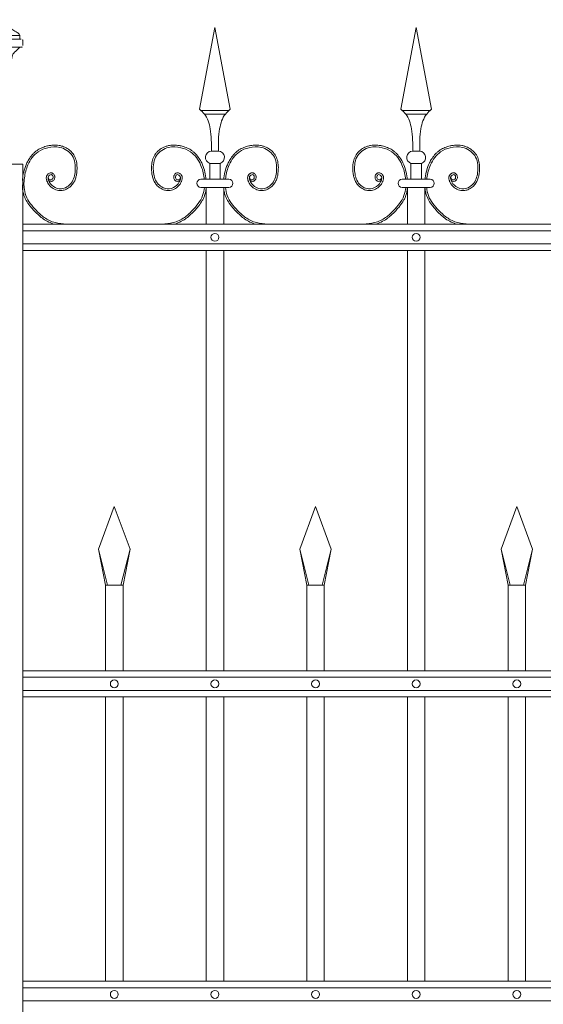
# Model space of a CAD drawing. Header units: millimetres. Extents: x 6567289036 to 6568990308, y 5976640423 to 5977332400.
# Tile 258 of 334: x 6568271879 to 6568272471, y 5976808486 to 5976809598. Entities that reach past the tile are written whole.
import ezdxf

# ---------------------------------------------------------------- set-up
doc = ezdxf.new("R2010")
doc.units = ezdxf.units.MM
doc.layers.add('01_widok', color=7, linetype='Continuous', lineweight=13)

# ---------------------------------------------------------------- blocks, each defined once
blk = doc.blocks.new('A$C6D0402AF')
at = {"layer": '01_widok'}
for p, q in [((0.2625, 1.4602), (0.28, 1.5538)), ((0.2975, 1.4602), (0.28, 1.5538)), ((0.4925, 1.4602), (0.51, 1.5538)), ((0.5275, 1.4602), (0.51, 1.5538)), ((0.28, 1.4588), (0.264, 1.4588)), ((0.28, 1.4548), (0.268, 1.4548)), ((0.28, 1.4588), (0.296, 1.4588)), ((0.28, 1.4548), (0.292, 1.4548)), ((0.51, 1.4588), (0.494, 1.4588)), ((0.51, 1.4548), (0.498, 1.4548)), ((0.51, 1.4588), (0.526, 1.4588)), ((0.51, 1.4548), (0.522, 1.4548)), ((0.28, 1.4125), (0.276, 1.4125)), ((0.28, 1.4125), (0.284, 1.4125)), ((0.51, 1.4125), (0.506, 1.4125)), ((0.51, 1.4125), (0.514, 1.4125)), ((0.274, 1.3985), (0.28, 1.3985)), ((0.274, 1.3985), (0.274, 1.3805)), ((0.286, 1.3985), (0.28, 1.3985)), ((0.286, 1.3985), (0.286, 1.3805)), ((0.504, 1.3985), (0.51, 1.3985)), ((0.504, 1.3985), (0.504, 1.3805)), ((0.516, 1.3985), (0.51, 1.3985)), ((0.516, 1.3985), (0.516, 1.3805)), ((0.28, 1.3805), (0.264, 1.3805)), ((0.28, 1.3805), (0.296, 1.3805)), ((0.51, 1.3805), (0.494, 1.3805)), ((0.51, 1.3805), (0.526, 1.3805)), ((0.27, 1.371), (0.264, 1.371)), ((0.27, 1.371), (0.27, 1.329)), ((0.27, 1.371), (0.29, 1.371)), ((0.29, 1.371), (0.29, 1.329)), ((0.29, 1.371), (0.296, 1.371)), ((0.5, 1.371), (0.494, 1.371)), ((0.5, 1.371), (0.5, 1.329)), ((0.5, 1.371), (0.52, 1.371)), ((0.52, 1.371), (0.52, 1.329)), ((0.52, 1.371), (0.526, 1.371)), ((2.57, 1.329), (0.06, 1.329)), ((0.06, 1.3215), (2.57, 1.3215)), ((0.06, 1.3065), (2.57, 1.3065)), ((2.57, 1.299), (0.06, 1.299)), ((0.27, 1.299), (0.27, 0.819)), ((0.29, 1.299), (0.29, 0.819)), ((0.5, 1.299), (0.5, 0.819)), ((0.52, 1.299), (0.52, 0.819)), ((0.147, 0.9577), (0.165, 1.0067)), ((0.183, 0.9577), (0.165, 1.0067)), ((0.377, 0.9577), (0.395, 1.0067)), ((0.413, 0.9577), (0.395, 1.0067)), ((0.607, 0.9577), (0.625, 1.0067)), ((0.643, 0.9577), (0.625, 1.0067)), ((0.1574, 0.9167), (0.147, 0.9577)), ((0.147, 0.9577), (0.155, 0.9167)), ((0.1726, 0.9167), (0.183, 0.9577)), ((0.183, 0.9577), (0.175, 0.9167)), ((0.3874, 0.9167), (0.377, 0.9577)), ((0.377, 0.9577), (0.385, 0.9167)), ((0.4026, 0.9167), (0.413, 0.9577)), ((0.413, 0.9577), (0.405, 0.9167)), ((0.6174, 0.9167), (0.607, 0.9577)), ((0.607, 0.9577), (0.615, 0.9167)), ((0.6326, 0.9167), (0.643, 0.9577)), ((0.643, 0.9577), (0.635, 0.9167)), ((0.165, 0.9167), (0.155, 0.9167)), ((0.155, 0.9167), (0.155, 0.819)), ((0.165, 0.9167), (0.175, 0.9167)), ((0.175, 0.9167), (0.175, 0.819)), ((0.395, 0.9167), (0.385, 0.9167)), ((0.385, 0.9167), (0.385, 0.819)), ((0.395, 0.9167), (0.405, 0.9167)), ((0.405, 0.9167), (0.405, 0.819)), ((0.625, 0.9167), (0.615, 0.9167)), ((0.615, 0.9167), (0.615, 0.819)), ((0.625, 0.9167), (0.635, 0.9167)), ((0.635, 0.9167), (0.635, 0.819)), ((2.57, 0.819), (0.06, 0.819)), ((2.57, 0.8115), (0.06, 0.8115)), ((2.57, 0.7965), (0.06, 0.7965)), ((2.57, 0.789), (0.06, 0.789)), ((0.155, 0.789), (0.155, 0.4642)), ((0.175, 0.789), (0.175, 0.4642)), ((0.27, 0.789), (0.27, 0.4642)), ((0.29, 0.789), (0.29, 0.4642)), ((0.385, 0.789), (0.385, 0.4642)), ((0.405, 0.789), (0.405, 0.4642)), ((0.5, 0.789), (0.5, 0.4642)), ((0.52, 0.789), (0.52, 0.4642)), ((0.615, 0.789), (0.615, 0.4642)), ((0.635, 0.789), (0.635, 0.4642)), ((2.57, 0.4642), (0.06, 0.4642)), ((2.57, 0.4567), (0.06, 0.4567)), ((2.57, 0.4417), (0.06, 0.4417))]:
    blk.add_line(p, q, dxfattribs=at)
blk.add_lwpolyline([(0.175, 0.789), (0.175, 0.4642)], dxfattribs=at)
blk.add_lwpolyline([(0.175, 0.789), (0.175, 0.4642)], dxfattribs=at)
for centre in [(0.28, 1.314), (0.51, 1.314), (0.165, 0.804), (0.28, 0.804), (0.395, 0.804), (0.51, 0.804), (0.625, 0.804), (0.165, 0.4492), (0.28, 0.4492), (0.395, 0.4492), (0.51, 0.4492), (0.625, 0.4492)]:
    blk.add_circle(centre, 0.0045, dxfattribs=at)
for centre, radius, start, end in [((0.2763, 1.4053), 0.00718, 92.058, 251.6817), ((0.2837, 1.4053), 0.00718, 288.3183, 87.942), ((0.5063, 1.4053), 0.00718, 92.058, 251.6817), ((0.5137, 1.4053), 0.00718, 288.3183, 87.942), ((0.2641, 1.3757), 0.00473, 91.3822, 268.6178), ((0.2959, 1.3757), 0.00473, 271.3822, 88.6178), ((0.4941, 1.3757), 0.00473, 91.3822, 268.6178), ((0.5259, 1.3757), 0.00473, 271.3822, 88.6178)]:
    blk.add_arc(centre, radius, start, end, dxfattribs=at)
for points in [[(0.2625, 1.4602), (0.268, 1.4548), (0.2746, 1.4381), (0.276, 1.4125)], [(0.2975, 1.4602), (0.292, 1.4548), (0.2854, 1.4381), (0.284, 1.4125)], [(0.4925, 1.4602), (0.498, 1.4548), (0.5046, 1.4381), (0.506, 1.4125)], [(0.5275, 1.4602), (0.522, 1.4548), (0.5154, 1.4381), (0.514, 1.4125)], [(0.0622, 1.3805), (0.0618, 1.3762), (0.062, 1.371)]]:
    blk.add_spline(points, degree=3, dxfattribs=at)
for points, knots in [([(0.0899, 1.3792), (0.091, 1.3776), (0.0934, 1.3779), (0.094, 1.3781), (0.0942, 1.3782), (0.0946, 1.3784), (0.0948, 1.3785), (0.0955, 1.3789), (0.0958, 1.3794), (0.0965, 1.3803), (0.0967, 1.3808), (0.097, 1.3818), (0.0971, 1.3823), (0.097, 1.3832), (0.097, 1.3835), (0.0969, 1.3841), (0.0968, 1.3844), (0.0965, 1.3852), (0.0962, 1.3856), (0.0955, 1.3865), (0.0951, 1.3869), (0.0943, 1.3873), (0.094, 1.3874), (0.0935, 1.3876), (0.0933, 1.3876), (0.0928, 1.3876), (0.0926, 1.3876), (0.0918, 1.3876), (0.0913, 1.3875), (0.0904, 1.387), (0.09, 1.3868), (0.0892, 1.3862), (0.0889, 1.3858), (0.0883, 1.3852), (0.0882, 1.3849), (0.0879, 1.3844), (0.0877, 1.3841), (0.0875, 1.3835), (0.0875, 1.3832), (0.0873, 1.3824), (0.0873, 1.3818), (0.0874, 1.3807), (0.0875, 1.3802), (0.0877, 1.3794), (0.0878, 1.3791), (0.088, 1.3785), (0.0881, 1.3781), (0.0884, 1.3774), (0.0886, 1.3771), (0.0891, 1.3761), (0.0894, 1.3755), (0.0906, 1.3736), (0.0916, 1.3725), (0.0942, 1.3702), (0.0961, 1.3691), (0.1, 1.3676), (0.1022, 1.3673), (0.1051, 1.3674), (0.1059, 1.3675), (0.1074, 1.3679), (0.1082, 1.3681), (0.1108, 1.3691), (0.1125, 1.3701), (0.1153, 1.3724), (0.1164, 1.3735), (0.1183, 1.376), (0.1191, 1.3773), (0.1204, 1.3801), (0.1209, 1.3815), (0.1216, 1.3843), (0.1219, 1.3858), (0.1222, 1.3883), (0.1223, 1.3894), (0.1224, 1.3916), (0.1225, 1.3928), (0.1224, 1.3961), (0.1222, 1.3983), (0.1213, 1.4027), (0.1206, 1.4048), (0.119, 1.4077), (0.1185, 1.4085), (0.1173, 1.4101), (0.1167, 1.4109), (0.1146, 1.4131), (0.113, 1.4143), (0.1095, 1.4164), (0.1076, 1.4173), (0.1045, 1.4184), (0.1033, 1.4187), (0.1008, 1.4191), (0.0996, 1.4193), (0.0963, 1.4194), (0.0943, 1.4193), (0.0911, 1.4189), (0.0899, 1.4186), (0.0868, 1.4179), (0.0848, 1.4173), (0.081, 1.4158), (0.0792, 1.4149), (0.0765, 1.4132), (0.0756, 1.4125), (0.0739, 1.4111), (0.073, 1.4103), (0.0707, 1.4078), (0.0693, 1.406), (0.067, 1.4025), (0.066, 1.4007), (0.0638, 1.3963), (0.0628, 1.3935), (0.0613, 1.3879), (0.0607, 1.385), (0.0603, 1.3815), (0.0602, 1.381), (0.06, 1.379)], [4.6165, 4.6165, 4.6165, 4.6165, 5.188367, 5.188367, 5.549428, 5.549428, 5.910489, 5.910489, 6.837983, 6.837983, 7.765478, 7.765478, 8.692972, 8.692972, 9.190028, 9.190028, 9.687083, 9.687083, 10.618534, 10.618534, 11.549985, 11.549985, 12.010547, 12.010547, 12.33998, 12.33998, 12.669414, 12.669414, 13.561099, 13.561099, 14.452783, 14.452783, 15.344467, 15.344467, 15.940368, 15.940368, 16.492607, 16.492607, 17.044846, 17.044846, 18.200205, 18.200205, 19.355563, 19.355563, 20.151118, 20.151118, 21.100453, 21.100453, 22.049789, 22.049789, 23.94846, 23.94846, 27.745803, 27.745803, 33.221248, 33.221248, 38.696693, 38.696693, 40.725069, 40.725069, 42.753445, 42.753445, 47.908007, 47.908007, 52.041948, 52.041948, 56.17589, 56.17589, 60.309831, 60.309831, 64.342201, 64.342201, 67.40836, 67.40836, 70.47452, 70.47452, 76.606839, 76.606839, 82.739158, 82.739158, 85.455708, 85.455708, 88.172258, 88.172258, 93.605357, 93.605357, 99.038456, 99.038456, 102.482403, 102.482403, 105.92635, 105.92635, 111.504268, 111.504268, 114.996104, 114.996104, 120.708661, 120.708661, 126.421218, 126.421218, 129.587167, 129.587167, 132.753115, 132.753115, 139.085012, 139.085012, 144.64085, 144.64085, 153.114925, 153.114925, 161.589001, 161.589001, 163.11027, 163.11027, 163.11027, 163.11027]), ([(0.0894, 1.3827), (0.0896, 1.3819), (0.09, 1.38), (0.094, 1.3793), (0.0958, 1.3832), (0.093, 1.3867), (0.0887, 1.3836), (0.09, 1.3775), (0.0948, 1.3712), (0.1059, 1.3677), (0.1178, 1.3756), (0.1214, 1.3909), (0.1194, 1.4085), (0.104, 1.4182), (0.0895, 1.4172), (0.0752, 1.4116), (0.0657, 1.3981), (0.0629, 1.3866), (0.0622, 1.3809), (0.0622, 1.3805)], [0, 0, 0, 0, 2.276171, 5.482858, 9.081143, 12.123133, 16.088096, 20.24215, 29.50989, 38.967775, 52.064989, 66.796785, 84.531155, 101.296087, 115.254866, 127.16367, 146.089907, 161.545397, 162.912572, 162.912572, 162.912572, 162.912572]), ([(0.2401, 1.3792), (0.239, 1.3776), (0.2366, 1.3779), (0.236, 1.3781), (0.2358, 1.3782), (0.2354, 1.3784), (0.2352, 1.3785), (0.2345, 1.3789), (0.2342, 1.3794), (0.2335, 1.3803), (0.2333, 1.3808), (0.233, 1.3818), (0.2329, 1.3823), (0.233, 1.3832), (0.233, 1.3835), (0.2331, 1.3841), (0.2332, 1.3844), (0.2335, 1.3852), (0.2338, 1.3856), (0.2345, 1.3865), (0.2349, 1.3869), (0.2357, 1.3873), (0.236, 1.3874), (0.2365, 1.3876), (0.2367, 1.3876), (0.2372, 1.3876), (0.2374, 1.3876), (0.2382, 1.3876), (0.2387, 1.3875), (0.2396, 1.387), (0.24, 1.3868), (0.2408, 1.3862), (0.2411, 1.3858), (0.2417, 1.3852), (0.2418, 1.3849), (0.2421, 1.3844), (0.2423, 1.3841), (0.2425, 1.3835), (0.2425, 1.3832), (0.2427, 1.3824), (0.2427, 1.3818), (0.2426, 1.3807), (0.2425, 1.3802), (0.2423, 1.3794), (0.2422, 1.3791), (0.242, 1.3785), (0.2419, 1.3781), (0.2416, 1.3774), (0.2414, 1.3771), (0.2409, 1.3761), (0.2406, 1.3755), (0.2394, 1.3736), (0.2384, 1.3725), (0.2358, 1.3702), (0.2339, 1.3691), (0.23, 1.3676), (0.2278, 1.3673), (0.2249, 1.3674), (0.2241, 1.3675), (0.2226, 1.3679), (0.2218, 1.3681), (0.2192, 1.3691), (0.2175, 1.3701), (0.2147, 1.3724), (0.2136, 1.3735), (0.2117, 1.376), (0.2109, 1.3773), (0.2096, 1.3801), (0.2091, 1.3815), (0.2084, 1.3843), (0.2081, 1.3858), (0.2078, 1.3883), (0.2077, 1.3894), (0.2076, 1.3916), (0.2075, 1.3928), (0.2076, 1.3961), (0.2078, 1.3983), (0.2087, 1.4027), (0.2094, 1.4048), (0.211, 1.4077), (0.2115, 1.4085), (0.2127, 1.4101), (0.2133, 1.4109), (0.2154, 1.4131), (0.217, 1.4143), (0.2205, 1.4164), (0.2224, 1.4173), (0.2255, 1.4184), (0.2267, 1.4187), (0.2292, 1.4191), (0.2304, 1.4193), (0.2337, 1.4194), (0.2357, 1.4193), (0.2389, 1.4189), (0.2401, 1.4186), (0.2432, 1.4179), (0.2452, 1.4173), (0.249, 1.4158), (0.2508, 1.4149), (0.2535, 1.4132), (0.2544, 1.4125), (0.2561, 1.4111), (0.257, 1.4103), (0.2593, 1.4078), (0.2607, 1.406), (0.263, 1.4025), (0.264, 1.4007), (0.2662, 1.3963), (0.2672, 1.3935), (0.2687, 1.3879), (0.2693, 1.385), (0.2697, 1.3815), (0.2698, 1.381), (0.2698, 1.3805)], [4.6165, 4.6165, 4.6165, 4.6165, 5.188367, 5.188367, 5.549428, 5.549428, 5.910489, 5.910489, 6.837983, 6.837983, 7.765478, 7.765478, 8.692972, 8.692972, 9.190028, 9.190028, 9.687083, 9.687083, 10.618534, 10.618534, 11.549985, 11.549985, 12.010547, 12.010547, 12.33998, 12.33998, 12.669414, 12.669414, 13.561099, 13.561099, 14.452783, 14.452783, 15.344467, 15.344467, 15.940368, 15.940368, 16.492607, 16.492607, 17.044846, 17.044846, 18.200205, 18.200205, 19.355563, 19.355563, 20.151118, 20.151118, 21.100453, 21.100453, 22.049789, 22.049789, 23.94846, 23.94846, 27.745803, 27.745803, 33.221248, 33.221248, 38.696693, 38.696693, 40.725069, 40.725069, 42.753445, 42.753445, 47.908007, 47.908007, 52.041948, 52.041948, 56.17589, 56.17589, 60.309831, 60.309831, 64.342201, 64.342201, 67.40836, 67.40836, 70.47452, 70.47452, 76.606839, 76.606839, 82.739158, 82.739158, 85.455708, 85.455708, 88.172258, 88.172258, 93.605357, 93.605357, 99.038456, 99.038456, 102.482403, 102.482403, 105.92635, 105.92635, 111.504268, 111.504268, 114.996104, 114.996104, 120.708661, 120.708661, 126.421218, 126.421218, 129.587167, 129.587167, 132.753115, 132.753115, 139.085012, 139.085012, 144.64085, 144.64085, 153.114925, 153.114925, 161.589001, 161.589001, 163.11027, 163.11027, 163.11027, 163.11027]), ([(0.2406, 1.3827), (0.2404, 1.3819), (0.24, 1.38), (0.236, 1.3793), (0.2342, 1.3832), (0.237, 1.3867), (0.2413, 1.3836), (0.24, 1.3775), (0.2352, 1.3712), (0.2241, 1.3677), (0.2122, 1.3756), (0.2086, 1.3909), (0.2106, 1.4085), (0.226, 1.4182), (0.2405, 1.4172), (0.2548, 1.4116), (0.2643, 1.3981), (0.2671, 1.3866), (0.2678, 1.3809), (0.2678, 1.3805)], [0, 0, 0, 0, 2.276171, 5.482858, 9.081143, 12.123133, 16.088096, 20.24215, 29.50989, 38.967775, 52.064989, 66.796785, 84.531155, 101.296087, 115.254866, 127.16367, 146.089907, 161.545397, 162.912572, 162.912572, 162.912572, 162.912572]), ([(0.3199, 1.3792), (0.321, 1.3776), (0.3234, 1.3779), (0.324, 1.3781), (0.3242, 1.3782), (0.3246, 1.3784), (0.3248, 1.3785), (0.3255, 1.3789), (0.3258, 1.3794), (0.3265, 1.3803), (0.3267, 1.3808), (0.327, 1.3818), (0.3271, 1.3823), (0.327, 1.3832), (0.327, 1.3835), (0.3269, 1.3841), (0.3268, 1.3844), (0.3265, 1.3852), (0.3262, 1.3856), (0.3255, 1.3865), (0.3251, 1.3869), (0.3243, 1.3873), (0.324, 1.3874), (0.3235, 1.3876), (0.3233, 1.3876), (0.3228, 1.3876), (0.3226, 1.3876), (0.3218, 1.3876), (0.3213, 1.3875), (0.3204, 1.387), (0.32, 1.3868), (0.3192, 1.3862), (0.3189, 1.3858), (0.3183, 1.3852), (0.3182, 1.3849), (0.3179, 1.3844), (0.3177, 1.3841), (0.3175, 1.3835), (0.3175, 1.3832), (0.3173, 1.3824), (0.3173, 1.3818), (0.3174, 1.3807), (0.3175, 1.3802), (0.3177, 1.3794), (0.3178, 1.3791), (0.318, 1.3785), (0.3181, 1.3781), (0.3184, 1.3774), (0.3186, 1.3771), (0.3191, 1.3761), (0.3194, 1.3755), (0.3206, 1.3736), (0.3216, 1.3725), (0.3242, 1.3702), (0.3261, 1.3691), (0.33, 1.3676), (0.3322, 1.3673), (0.3351, 1.3674), (0.3359, 1.3675), (0.3374, 1.3679), (0.3382, 1.3681), (0.3408, 1.3691), (0.3425, 1.3701), (0.3453, 1.3724), (0.3464, 1.3735), (0.3483, 1.376), (0.3491, 1.3773), (0.3504, 1.3801), (0.3509, 1.3815), (0.3516, 1.3843), (0.3519, 1.3858), (0.3522, 1.3883), (0.3523, 1.3894), (0.3524, 1.3916), (0.3525, 1.3928), (0.3524, 1.3961), (0.3522, 1.3983), (0.3513, 1.4027), (0.3506, 1.4048), (0.349, 1.4077), (0.3485, 1.4085), (0.3473, 1.4101), (0.3467, 1.4109), (0.3446, 1.4131), (0.343, 1.4143), (0.3395, 1.4164), (0.3376, 1.4173), (0.3345, 1.4184), (0.3333, 1.4187), (0.3308, 1.4191), (0.3296, 1.4193), (0.3263, 1.4194), (0.3243, 1.4193), (0.3211, 1.4189), (0.3199, 1.4186), (0.3168, 1.4179), (0.3148, 1.4173), (0.311, 1.4158), (0.3092, 1.4149), (0.3065, 1.4132), (0.3056, 1.4125), (0.3039, 1.4111), (0.303, 1.4103), (0.3007, 1.4078), (0.2993, 1.406), (0.297, 1.4025), (0.296, 1.4007), (0.2938, 1.3963), (0.2928, 1.3935), (0.2913, 1.3879), (0.2907, 1.385), (0.2903, 1.3815), (0.2902, 1.381), (0.2902, 1.3805)], [4.6165, 4.6165, 4.6165, 4.6165, 5.188367, 5.188367, 5.549428, 5.549428, 5.910489, 5.910489, 6.837983, 6.837983, 7.765478, 7.765478, 8.692972, 8.692972, 9.190028, 9.190028, 9.687083, 9.687083, 10.618534, 10.618534, 11.549985, 11.549985, 12.010547, 12.010547, 12.33998, 12.33998, 12.669414, 12.669414, 13.561099, 13.561099, 14.452783, 14.452783, 15.344467, 15.344467, 15.940368, 15.940368, 16.492607, 16.492607, 17.044846, 17.044846, 18.200205, 18.200205, 19.355563, 19.355563, 20.151118, 20.151118, 21.100453, 21.100453, 22.049789, 22.049789, 23.94846, 23.94846, 27.745803, 27.745803, 33.221248, 33.221248, 38.696693, 38.696693, 40.725069, 40.725069, 42.753445, 42.753445, 47.908007, 47.908007, 52.041948, 52.041948, 56.17589, 56.17589, 60.309831, 60.309831, 64.342201, 64.342201, 67.40836, 67.40836, 70.47452, 70.47452, 76.606839, 76.606839, 82.739158, 82.739158, 85.455708, 85.455708, 88.172258, 88.172258, 93.605357, 93.605357, 99.038456, 99.038456, 102.482403, 102.482403, 105.92635, 105.92635, 111.504268, 111.504268, 114.996104, 114.996104, 120.708661, 120.708661, 126.421218, 126.421218, 129.587167, 129.587167, 132.753115, 132.753115, 139.085012, 139.085012, 144.64085, 144.64085, 153.114925, 153.114925, 161.589001, 161.589001, 163.11027, 163.11027, 163.11027, 163.11027]), ([(0.3194, 1.3827), (0.3196, 1.3819), (0.32, 1.38), (0.324, 1.3793), (0.3258, 1.3832), (0.323, 1.3867), (0.3187, 1.3836), (0.32, 1.3775), (0.3248, 1.3712), (0.3359, 1.3677), (0.3478, 1.3756), (0.3514, 1.3909), (0.3494, 1.4085), (0.334, 1.4182), (0.3195, 1.4172), (0.3052, 1.4116), (0.2957, 1.3981), (0.2929, 1.3866), (0.2922, 1.3809), (0.2922, 1.3805)], [0, 0, 0, 0, 2.276171, 5.482858, 9.081143, 12.123133, 16.088096, 20.24215, 29.50989, 38.967775, 52.064989, 66.796785, 84.531155, 101.296087, 115.254866, 127.16367, 146.089907, 161.545397, 162.912572, 162.912572, 162.912572, 162.912572]), ([(0.4701, 1.3792), (0.469, 1.3776), (0.4666, 1.3779), (0.466, 1.3781), (0.4658, 1.3782), (0.4654, 1.3784), (0.4652, 1.3785), (0.4645, 1.3789), (0.4642, 1.3794), (0.4635, 1.3803), (0.4633, 1.3808), (0.463, 1.3818), (0.4629, 1.3823), (0.463, 1.3832), (0.463, 1.3835), (0.4631, 1.3841), (0.4632, 1.3844), (0.4635, 1.3852), (0.4638, 1.3856), (0.4645, 1.3865), (0.4649, 1.3869), (0.4657, 1.3873), (0.466, 1.3874), (0.4665, 1.3876), (0.4667, 1.3876), (0.4672, 1.3876), (0.4674, 1.3876), (0.4682, 1.3876), (0.4687, 1.3875), (0.4696, 1.387), (0.47, 1.3868), (0.4708, 1.3862), (0.4711, 1.3858), (0.4717, 1.3852), (0.4718, 1.3849), (0.4721, 1.3844), (0.4723, 1.3841), (0.4725, 1.3835), (0.4725, 1.3832), (0.4727, 1.3824), (0.4727, 1.3818), (0.4726, 1.3807), (0.4725, 1.3802), (0.4723, 1.3794), (0.4722, 1.3791), (0.472, 1.3785), (0.4719, 1.3781), (0.4716, 1.3774), (0.4714, 1.3771), (0.4709, 1.3761), (0.4706, 1.3755), (0.4694, 1.3736), (0.4684, 1.3725), (0.4658, 1.3702), (0.4639, 1.3691), (0.46, 1.3676), (0.4578, 1.3673), (0.4549, 1.3674), (0.4541, 1.3675), (0.4526, 1.3679), (0.4518, 1.3681), (0.4492, 1.3691), (0.4475, 1.3701), (0.4447, 1.3724), (0.4436, 1.3735), (0.4417, 1.376), (0.4409, 1.3773), (0.4396, 1.3801), (0.4391, 1.3815), (0.4384, 1.3843), (0.4381, 1.3858), (0.4378, 1.3883), (0.4377, 1.3894), (0.4376, 1.3916), (0.4375, 1.3928), (0.4376, 1.3961), (0.4378, 1.3983), (0.4387, 1.4027), (0.4394, 1.4048), (0.441, 1.4077), (0.4415, 1.4085), (0.4427, 1.4101), (0.4433, 1.4109), (0.4454, 1.4131), (0.447, 1.4143), (0.4505, 1.4164), (0.4524, 1.4173), (0.4555, 1.4184), (0.4567, 1.4187), (0.4592, 1.4191), (0.4604, 1.4193), (0.4637, 1.4194), (0.4657, 1.4193), (0.4689, 1.4189), (0.4701, 1.4186), (0.4732, 1.4179), (0.4752, 1.4173), (0.479, 1.4158), (0.4808, 1.4149), (0.4835, 1.4132), (0.4844, 1.4125), (0.4861, 1.4111), (0.487, 1.4103), (0.4893, 1.4078), (0.4907, 1.406), (0.493, 1.4025), (0.494, 1.4007), (0.4962, 1.3963), (0.4972, 1.3935), (0.4987, 1.3879), (0.4993, 1.385), (0.4997, 1.3815), (0.4998, 1.381), (0.4998, 1.3805)], [4.6165, 4.6165, 4.6165, 4.6165, 5.188367, 5.188367, 5.549428, 5.549428, 5.910489, 5.910489, 6.837983, 6.837983, 7.765478, 7.765478, 8.692972, 8.692972, 9.190028, 9.190028, 9.687083, 9.687083, 10.618534, 10.618534, 11.549985, 11.549985, 12.010547, 12.010547, 12.33998, 12.33998, 12.669414, 12.669414, 13.561099, 13.561099, 14.452783, 14.452783, 15.344467, 15.344467, 15.940368, 15.940368, 16.492607, 16.492607, 17.044846, 17.044846, 18.200205, 18.200205, 19.355563, 19.355563, 20.151118, 20.151118, 21.100453, 21.100453, 22.049789, 22.049789, 23.94846, 23.94846, 27.745803, 27.745803, 33.221248, 33.221248, 38.696693, 38.696693, 40.725069, 40.725069, 42.753445, 42.753445, 47.908007, 47.908007, 52.041948, 52.041948, 56.17589, 56.17589, 60.309831, 60.309831, 64.342201, 64.342201, 67.40836, 67.40836, 70.47452, 70.47452, 76.606839, 76.606839, 82.739158, 82.739158, 85.455708, 85.455708, 88.172258, 88.172258, 93.605357, 93.605357, 99.038456, 99.038456, 102.482403, 102.482403, 105.92635, 105.92635, 111.504268, 111.504268, 114.996104, 114.996104, 120.708661, 120.708661, 126.421218, 126.421218, 129.587167, 129.587167, 132.753115, 132.753115, 139.085012, 139.085012, 144.64085, 144.64085, 153.114925, 153.114925, 161.589001, 161.589001, 163.11027, 163.11027, 163.11027, 163.11027]), ([(0.4706, 1.3827), (0.4704, 1.3819), (0.47, 1.38), (0.466, 1.3793), (0.4642, 1.3832), (0.467, 1.3867), (0.4713, 1.3836), (0.47, 1.3775), (0.4652, 1.3712), (0.4541, 1.3677), (0.4422, 1.3756), (0.4386, 1.3909), (0.4406, 1.4085), (0.456, 1.4182), (0.4705, 1.4172), (0.4848, 1.4116), (0.4943, 1.3981), (0.4971, 1.3866), (0.4978, 1.3809), (0.4978, 1.3805)], [0, 0, 0, 0, 2.276171, 5.482858, 9.081143, 12.123133, 16.088096, 20.24215, 29.50989, 38.967775, 52.064989, 66.796785, 84.531155, 101.296087, 115.254866, 127.16367, 146.089907, 161.545397, 162.912572, 162.912572, 162.912572, 162.912572]), ([(0.5499, 1.3792), (0.551, 1.3776), (0.5534, 1.3779), (0.554, 1.3781), (0.5542, 1.3782), (0.5546, 1.3784), (0.5548, 1.3785), (0.5555, 1.3789), (0.5558, 1.3794), (0.5565, 1.3803), (0.5567, 1.3808), (0.557, 1.3818), (0.5571, 1.3823), (0.557, 1.3832), (0.557, 1.3835), (0.5569, 1.3841), (0.5568, 1.3844), (0.5565, 1.3852), (0.5562, 1.3856), (0.5555, 1.3865), (0.5551, 1.3869), (0.5543, 1.3873), (0.554, 1.3874), (0.5535, 1.3876), (0.5533, 1.3876), (0.5528, 1.3876), (0.5526, 1.3876), (0.5518, 1.3876), (0.5513, 1.3875), (0.5504, 1.387), (0.55, 1.3868), (0.5492, 1.3862), (0.5489, 1.3858), (0.5483, 1.3852), (0.5482, 1.3849), (0.5479, 1.3844), (0.5477, 1.3841), (0.5475, 1.3835), (0.5475, 1.3832), (0.5473, 1.3824), (0.5473, 1.3818), (0.5474, 1.3807), (0.5475, 1.3802), (0.5477, 1.3794), (0.5478, 1.3791), (0.548, 1.3785), (0.5481, 1.3781), (0.5484, 1.3774), (0.5486, 1.3771), (0.5491, 1.3761), (0.5494, 1.3755), (0.5506, 1.3736), (0.5516, 1.3725), (0.5542, 1.3702), (0.5561, 1.3691), (0.56, 1.3676), (0.5622, 1.3673), (0.5651, 1.3674), (0.5659, 1.3675), (0.5674, 1.3679), (0.5682, 1.3681), (0.5708, 1.3691), (0.5725, 1.3701), (0.5753, 1.3724), (0.5764, 1.3735), (0.5783, 1.376), (0.5791, 1.3773), (0.5804, 1.3801), (0.5809, 1.3815), (0.5816, 1.3843), (0.5819, 1.3858), (0.5822, 1.3883), (0.5823, 1.3894), (0.5824, 1.3916), (0.5825, 1.3928), (0.5824, 1.3961), (0.5822, 1.3983), (0.5813, 1.4027), (0.5806, 1.4048), (0.579, 1.4077), (0.5785, 1.4085), (0.5773, 1.4101), (0.5767, 1.4109), (0.5746, 1.4131), (0.573, 1.4143), (0.5695, 1.4164), (0.5676, 1.4173), (0.5645, 1.4184), (0.5633, 1.4187), (0.5608, 1.4191), (0.5596, 1.4193), (0.5563, 1.4194), (0.5543, 1.4193), (0.5511, 1.4189), (0.5499, 1.4186), (0.5468, 1.4179), (0.5448, 1.4173), (0.541, 1.4158), (0.5392, 1.4149), (0.5365, 1.4132), (0.5356, 1.4125), (0.5339, 1.4111), (0.533, 1.4103), (0.5307, 1.4078), (0.5293, 1.406), (0.527, 1.4025), (0.526, 1.4007), (0.5238, 1.3963), (0.5228, 1.3935), (0.5213, 1.3879), (0.5207, 1.385), (0.5203, 1.3815), (0.5202, 1.381), (0.5202, 1.3805)], [4.6165, 4.6165, 4.6165, 4.6165, 5.188367, 5.188367, 5.549428, 5.549428, 5.910489, 5.910489, 6.837983, 6.837983, 7.765478, 7.765478, 8.692972, 8.692972, 9.190028, 9.190028, 9.687083, 9.687083, 10.618534, 10.618534, 11.549985, 11.549985, 12.010547, 12.010547, 12.33998, 12.33998, 12.669414, 12.669414, 13.561099, 13.561099, 14.452783, 14.452783, 15.344467, 15.344467, 15.940368, 15.940368, 16.492607, 16.492607, 17.044846, 17.044846, 18.200205, 18.200205, 19.355563, 19.355563, 20.151118, 20.151118, 21.100453, 21.100453, 22.049789, 22.049789, 23.94846, 23.94846, 27.745803, 27.745803, 33.221248, 33.221248, 38.696693, 38.696693, 40.725069, 40.725069, 42.753445, 42.753445, 47.908007, 47.908007, 52.041948, 52.041948, 56.17589, 56.17589, 60.309831, 60.309831, 64.342201, 64.342201, 67.40836, 67.40836, 70.47452, 70.47452, 76.606839, 76.606839, 82.739158, 82.739158, 85.455708, 85.455708, 88.172258, 88.172258, 93.605357, 93.605357, 99.038456, 99.038456, 102.482403, 102.482403, 105.92635, 105.92635, 111.504268, 111.504268, 114.996104, 114.996104, 120.708661, 120.708661, 126.421218, 126.421218, 129.587167, 129.587167, 132.753115, 132.753115, 139.085012, 139.085012, 144.64085, 144.64085, 153.114925, 153.114925, 161.589001, 161.589001, 163.11027, 163.11027, 163.11027, 163.11027]), ([(0.5494, 1.3827), (0.5496, 1.3819), (0.55, 1.38), (0.554, 1.3793), (0.5558, 1.3832), (0.553, 1.3867), (0.5487, 1.3836), (0.55, 1.3775), (0.5548, 1.3712), (0.5659, 1.3677), (0.5778, 1.3756), (0.5814, 1.3909), (0.5794, 1.4085), (0.564, 1.4182), (0.5495, 1.4172), (0.5352, 1.4116), (0.5257, 1.3981), (0.5229, 1.3866), (0.5222, 1.3809), (0.5222, 1.3805)], [0, 0, 0, 0, 2.276171, 5.482858, 9.081143, 12.123133, 16.088096, 20.24215, 29.50989, 38.967775, 52.064989, 66.796785, 84.531155, 101.296087, 115.254866, 127.16367, 146.089907, 161.545397, 162.912572, 162.912572, 162.912572, 162.912572]), ([(0.06, 1.371), (0.06, 1.379), (0.0602, 1.3687), (0.0606, 1.366), (0.061, 1.3644), (0.0618, 1.3616), (0.0623, 1.3605), (0.0632, 1.3582), (0.0638, 1.3572), (0.0656, 1.354), (0.067, 1.352), (0.0695, 1.3488), (0.0705, 1.3476), (0.0726, 1.3453), (0.0735, 1.3443), (0.0765, 1.3412), (0.0785, 1.3393), (0.0817, 1.3366), (0.0826, 1.3359), (0.0857, 1.3337), (0.0878, 1.3325), (0.0921, 1.3305), (0.0943, 1.3297), (0.0964, 1.329)], [172.067248, 172.067248, 172.067248, 172.067248, 175.307441, 175.307441, 179.950369, 179.950369, 183.428024, 183.428024, 186.90568, 186.90568, 193.860991, 193.860991, 198.444931, 198.444931, 202.5856, 202.5856, 210.86694, 210.86694, 214.411979, 214.411979, 221.502058, 221.502058, 227.966753, 227.966753, 227.966753, 227.966753]), ([(0.062, 1.371), (0.0623, 1.3678), (0.0642, 1.3578), (0.0738, 1.3465), (0.085, 1.3358), (0.097, 1.33), (0.1074, 1.3293), (0.1131, 1.3291), (0.1145, 1.329)], [172.218122, 172.218122, 172.218122, 172.218122, 181.855132, 202.579273, 214.575372, 228.542226, 241.353249, 245.573586, 245.573586, 245.573586, 245.573586]), ([(0.268, 1.371), (0.2677, 1.3678), (0.2658, 1.3578), (0.2562, 1.3465), (0.245, 1.3358), (0.233, 1.33), (0.2226, 1.3293), (0.2169, 1.3291), (0.2155, 1.329)], [172.218122, 172.218122, 172.218122, 172.218122, 181.855132, 202.579273, 214.575372, 228.542226, 241.353249, 245.573586, 245.573586, 245.573586, 245.573586]), ([(0.27, 1.371), (0.2699, 1.3699), (0.2698, 1.3687), (0.2694, 1.366), (0.269, 1.3644), (0.2682, 1.3616), (0.2677, 1.3605), (0.2668, 1.3582), (0.2662, 1.3572), (0.2644, 1.354), (0.263, 1.352), (0.2605, 1.3488), (0.2595, 1.3476), (0.2574, 1.3453), (0.2565, 1.3443), (0.2535, 1.3412), (0.2515, 1.3393), (0.2483, 1.3366), (0.2474, 1.3359), (0.2443, 1.3337), (0.2422, 1.3325), (0.2379, 1.3305), (0.2357, 1.3297), (0.2336, 1.329)], [172.067248, 172.067248, 172.067248, 172.067248, 175.307441, 175.307441, 179.950369, 179.950369, 183.428024, 183.428024, 186.90568, 186.90568, 193.860991, 193.860991, 198.444931, 198.444931, 202.5856, 202.5856, 210.86694, 210.86694, 214.411979, 214.411979, 221.502058, 221.502058, 227.966753, 227.966753, 227.966753, 227.966753]), ([(0.29, 1.371), (0.2901, 1.3699), (0.2902, 1.3687), (0.2906, 1.366), (0.291, 1.3644), (0.2918, 1.3616), (0.2923, 1.3605), (0.2932, 1.3582), (0.2938, 1.3572), (0.2956, 1.354), (0.297, 1.352), (0.2995, 1.3488), (0.3005, 1.3476), (0.3026, 1.3453), (0.3035, 1.3443), (0.3065, 1.3412), (0.3085, 1.3393), (0.3117, 1.3366), (0.3126, 1.3359), (0.3157, 1.3337), (0.3178, 1.3325), (0.3221, 1.3305), (0.3243, 1.3297), (0.3264, 1.329)], [172.067248, 172.067248, 172.067248, 172.067248, 175.307441, 175.307441, 179.950369, 179.950369, 183.428024, 183.428024, 186.90568, 186.90568, 193.860991, 193.860991, 198.444931, 198.444931, 202.5856, 202.5856, 210.86694, 210.86694, 214.411979, 214.411979, 221.502058, 221.502058, 227.966753, 227.966753, 227.966753, 227.966753]), ([(0.292, 1.371), (0.2923, 1.3678), (0.2942, 1.3578), (0.3038, 1.3465), (0.315, 1.3358), (0.327, 1.33), (0.3374, 1.3293), (0.3431, 1.3291), (0.3445, 1.329)], [172.218122, 172.218122, 172.218122, 172.218122, 181.855132, 202.579273, 214.575372, 228.542226, 241.353249, 245.573586, 245.573586, 245.573586, 245.573586]), ([(0.498, 1.371), (0.4977, 1.3678), (0.4958, 1.3578), (0.4862, 1.3465), (0.475, 1.3358), (0.463, 1.33), (0.4526, 1.3293), (0.4469, 1.3291), (0.4455, 1.329)], [172.218122, 172.218122, 172.218122, 172.218122, 181.855132, 202.579273, 214.575372, 228.542226, 241.353249, 245.573586, 245.573586, 245.573586, 245.573586]), ([(0.5, 1.371), (0.4999, 1.3699), (0.4998, 1.3687), (0.4994, 1.366), (0.499, 1.3644), (0.4982, 1.3616), (0.4977, 1.3605), (0.4968, 1.3582), (0.4962, 1.3572), (0.4944, 1.354), (0.493, 1.352), (0.4905, 1.3488), (0.4895, 1.3476), (0.4874, 1.3453), (0.4865, 1.3443), (0.4835, 1.3412), (0.4815, 1.3393), (0.4783, 1.3366), (0.4774, 1.3359), (0.4743, 1.3337), (0.4722, 1.3325), (0.4679, 1.3305), (0.4657, 1.3297), (0.4636, 1.329)], [172.067248, 172.067248, 172.067248, 172.067248, 175.307441, 175.307441, 179.950369, 179.950369, 183.428024, 183.428024, 186.90568, 186.90568, 193.860991, 193.860991, 198.444931, 198.444931, 202.5856, 202.5856, 210.86694, 210.86694, 214.411979, 214.411979, 221.502058, 221.502058, 227.966753, 227.966753, 227.966753, 227.966753]), ([(0.52, 1.371), (0.5201, 1.3699), (0.5202, 1.3687), (0.5206, 1.366), (0.521, 1.3644), (0.5218, 1.3616), (0.5223, 1.3605), (0.5232, 1.3582), (0.5238, 1.3572), (0.5256, 1.354), (0.527, 1.352), (0.5295, 1.3488), (0.5305, 1.3476), (0.5326, 1.3453), (0.5335, 1.3443), (0.5365, 1.3412), (0.5385, 1.3393), (0.5417, 1.3366), (0.5426, 1.3359), (0.5457, 1.3337), (0.5478, 1.3325), (0.5521, 1.3305), (0.5543, 1.3297), (0.5564, 1.329)], [172.067248, 172.067248, 172.067248, 172.067248, 175.307441, 175.307441, 179.950369, 179.950369, 183.428024, 183.428024, 186.90568, 186.90568, 193.860991, 193.860991, 198.444931, 198.444931, 202.5856, 202.5856, 210.86694, 210.86694, 214.411979, 214.411979, 221.502058, 221.502058, 227.966753, 227.966753, 227.966753, 227.966753]), ([(0.522, 1.371), (0.5223, 1.3678), (0.5242, 1.3578), (0.5338, 1.3465), (0.545, 1.3358), (0.557, 1.33), (0.5674, 1.3293), (0.5731, 1.3291), (0.5745, 1.329)], [172.218122, 172.218122, 172.218122, 172.218122, 181.855132, 202.579273, 214.575372, 228.542226, 241.353249, 245.573586, 245.573586, 245.573586, 245.573586])]:
    blk.add_open_spline(points, degree=3, knots=knots, dxfattribs=at)
blk = doc.blocks.new('A$C6613173D')
at = {"layer": '01_widok'}
for p, q in [((0.3506, 0.2444), (0.3769, 0.2444)), ((0.3506, 0.2404), (0.3786, 0.2404)), ((0.3769, 0.2404), (0.3769, 0.2444)), ((0.3806, 0.2384), (0.3806, 0.2334)), ((0.3506, 0.2314), (0.3786, 0.2314)), ((0.3206, 0.0994), (0.3806, 0.0994)), ((0.3806, 0.0994), (0.3806, -1.2522))]:
    blk.add_line(p, q, dxfattribs=at)
for centre, start, end in [((0.3786, 0.2384), 0, 90), ((0.3786, 0.2334), 270, 0)]:
    blk.add_arc(centre, 0.002, start, end, dxfattribs=at)
for points, knots in [([(0.3769, 0.2444), (0.3769, 0.2446), (0.3765, 0.2461), (0.3737, 0.2488), (0.3691, 0.2502), (0.3646, 0.2555), (0.3626, 0.2596), (0.3626, 0.2624)], [2.774362, 2.774362, 2.774362, 2.774362, 3.490427, 7.508595, 13.38101, 17.769363, 27.74801, 27.74801, 27.74801, 27.74801]), ([(0.3655, 0.2164), (0.366, 0.2166), (0.3671, 0.2169), (0.3684, 0.2189), (0.3681, 0.223), (0.3725, 0.227), (0.3755, 0.2299), (0.377, 0.2314)], [0, 0, 0, 0, 1.627023, 3.22043, 6.907446, 13.144432, 19.532717, 19.532717, 19.532717, 19.532717])]:
    blk.add_open_spline(points, degree=3, knots=knots, dxfattribs=at)

msp = doc.modelspace()

# ---------------------------------------------------------------- block references
at = {"xscale": 1000, "yscale": 1000, "zscale": 1000}
msp.add_blockref('A$C6613173D', (6568271502.482759, 5976809335.207185), dxfattribs=at)
at = {"xscale": 988.5931585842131, "yscale": 988.5931585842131, "zscale": 988.5931585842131, "rotation": 3.128671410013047e-08}
msp.add_blockref('A$C6D0402AF', (6568271823.088343, 5976808052.841848), dxfattribs=at)

doc.saveas('drawing.dxf')
